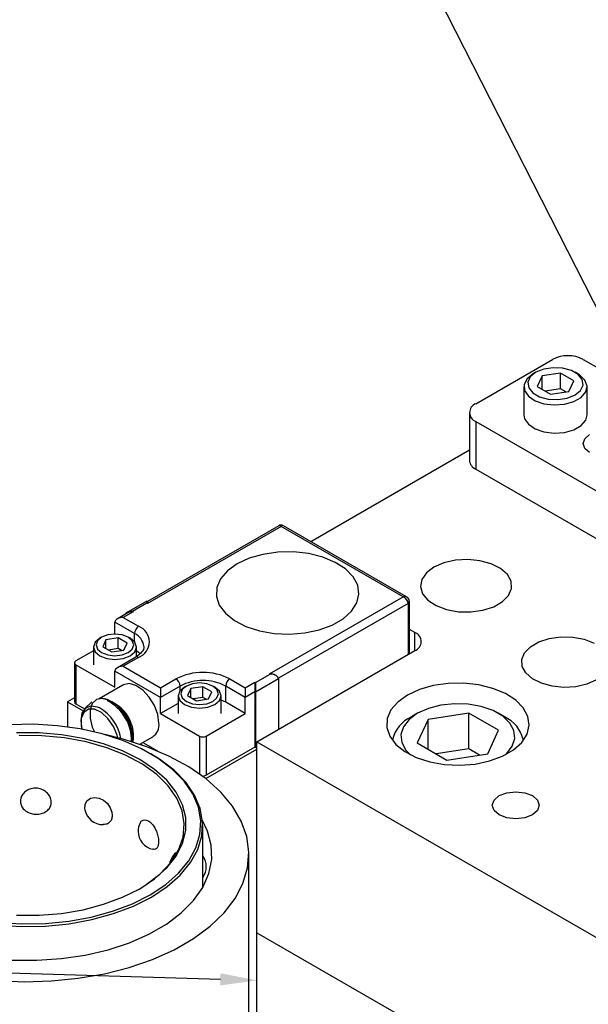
# Model space of a CAD drawing. Header units: inches. Extents: x 1880 to 2363, y -453 to -54.
# Tile 394 of 656: x 2066.85 to 2069.28, y -267.29 to -263.08. Entities that reach past the tile are written whole.
import ezdxf

# ---------------------------------------------------------------- set-up
doc = ezdxf.new("R2010")
doc.units = ezdxf.units.IN
doc.header["$LTSCALE"] = 0.5
doc.header["$MEASUREMENT"] = 0
for name, color, linetype in [('DIE-M-S', 8, 'Continuous'), ('DIE-M-S3', 8, 'Continuous'), ('DSS-M-S', 53, 'Continuous'), ('RAI-M-S', 8, 'Continuous'), ('SID-M-S', 105, 'Continuous'), ('SVD-M-S', 8, 'Continuous')]:
    doc.layers.add(name, color=color, linetype=linetype)

msp = doc.modelspace()

# ---------------------------------------------------------------- linework, layer by layer
at = {"layer": 'DIE-M-S', "linetype": 'Continuous', "lineweight": 25}
for p, q in [((2068.77268, -264.9252), (2068.0957, -265.31601)), ((2068.62109, -265.42499), (2068.589, -265.44942)), ((2068.66341, -265.40647), (2068.62109, -265.42499)), ((2068.71281, -265.39522), (2068.66341, -265.40647)), ((2068.76564, -265.39209), (2068.71281, -265.39522)), ((2068.81797, -265.3973), (2068.76564, -265.39209)), ((2068.86593, -265.41046), (2068.81797, -265.3973)), ((2068.90595, -265.43061), (2068.86593, -265.41046)), ((2068.589, -265.44942), (2068.56952, -265.47794)), ((2068.93508, -265.45624), (2068.90595, -265.43061)), ((2068.95114, -265.48546), (2068.93508, -265.45624)), ((2068.56952, -265.47794), (2068.56409, -265.50844)), ((2068.56409, -265.50844), (2068.57311, -265.53865)), ((2068.95296, -265.5161), (2068.95114, -265.48546)), ((2068.57311, -265.53865), (2068.59592, -265.56633)), ((2068.91435, -265.57261), (2068.94038, -265.54589)), ((2068.94038, -265.54589), (2068.95296, -265.5161)), ((2068.59592, -265.56633), (2068.63082, -265.58944)), ((2068.63082, -265.58944), (2068.67523, -265.60625)), ((2068.83051, -265.60931), (2068.8768, -265.59429)), ((2068.8768, -265.59429), (2068.91435, -265.57261)), ((2068.67523, -265.60625), (2068.72584, -265.61553)), ((2068.72584, -265.61553), (2068.77892, -265.61657)), ((2068.77892, -265.61657), (2068.83051, -265.60931)), ((2068.53977, -265.70461), (2068.51652, -265.69119)), ((2068.53977, -265.78217), (2068.53977, -265.70461)), ((2069.11446, -265.73046), (2069.16407, -265.72348)), ((2069.16407, -265.72348), (2069.2151, -265.72449)), ((2069.2151, -265.72449), (2069.26377, -265.73341)), ((2069.00881, -265.79145), (2069.03384, -265.76575)), ((2069.03384, -265.76575), (2069.06995, -265.74491)), ((2069.06995, -265.74491), (2069.11446, -265.73046)), ((2069.26377, -265.73341), (2069.30647, -265.74957)), ((2067.86449, -266.17201), (2068.53977, -265.78217)), ((2068.99672, -265.82009), (2069.00881, -265.79145)), ((2068.99847, -265.84955), (2068.99672, -265.82009)), ((2069.01392, -265.87764), (2068.99847, -265.84955)), ((2069.04192, -265.90229), (2069.01392, -265.87764)), ((2068.61862, -265.93149), (2068.55963, -265.94838)), ((2068.68251, -265.92231), (2068.61862, -265.93149)), ((2068.74833, -265.92128), (2068.68251, -265.92231)), ((2068.813, -265.92845), (2068.74833, -265.92128)), ((2068.87349, -265.94347), (2068.813, -265.92845)), ((2069.08041, -265.92166), (2069.04192, -265.90229)), ((2069.12652, -265.93432), (2069.08041, -265.92166)), ((2069.17684, -265.93933), (2069.12652, -265.93432)), ((2069.27514, -265.9255), (2069.22763, -265.93632)), ((2069.31582, -265.90769), (2069.27514, -265.9255)), ((2068.50831, -265.97219), (2068.46706, -266.00182)), ((2068.55963, -265.94838), (2068.50831, -265.97219)), ((2068.92696, -265.96564), (2068.87349, -265.94347)), ((2068.97093, -265.99394), (2068.92696, -265.96564)), ((2069.22763, -265.93632), (2069.17684, -265.93933)), ((2068.46706, -266.00182), (2068.4378, -266.03587)), ((2069.00334, -266.02703), (2068.97093, -265.99394)), ((2068.4378, -266.03587), (2068.42191, -266.07276)), ((2069.02267, -266.06336), (2069.00334, -266.02703)), ((2068.42191, -266.07276), (2068.42013, -266.11075)), ((2069.01912, -266.13891), (2069.02801, -266.10125)), ((2069.02801, -266.10125), (2069.02267, -266.06336)), ((2068.42013, -266.11075), (2068.43253, -266.14808)), ((2068.99642, -266.17459), (2069.01912, -266.13891)), ((2067.86449, -266.17201), (2075.01687, -270.30099)), ((2067.86449, -266.98855), (2067.86449, -266.17201)), ((2068.43253, -266.14808), (2068.45855, -266.183)), ((2068.45855, -266.183), (2068.49697, -266.21387)), ((2068.96095, -266.20662), (2068.99642, -266.17459)), ((2068.49697, -266.21387), (2068.54598, -266.23926)), ((2068.91439, -266.2335), (2068.96095, -266.20662)), ((2068.54598, -266.23926), (2068.6033, -266.25797)), ((2068.6033, -266.25797), (2068.66624, -266.26912)), ((2068.66624, -266.26912), (2068.73187, -266.27221)), ((2068.73187, -266.27221), (2068.79711, -266.26708)), ((2068.79711, -266.26708), (2068.85892, -266.25397)), ((2068.85892, -266.25397), (2068.91439, -266.2335)), ((2068.90005, -266.40244), (2068.93265, -266.38986)), ((2068.93265, -266.38986), (2068.97111, -266.38544)), ((2068.97111, -266.38544), (2069.00957, -266.38986)), ((2069.00957, -266.38986), (2069.04217, -266.40244)), ((2068.87061, -266.44346), (2068.87826, -266.42126)), ((2068.87826, -266.42126), (2068.90005, -266.40244)), ((2069.04217, -266.40244), (2069.06396, -266.42126)), ((2069.06396, -266.42126), (2069.07161, -266.44346)), ((2068.87826, -266.46566), (2068.87061, -266.44346)), ((2068.90005, -266.48449), (2068.87826, -266.46566)), ((2069.06396, -266.46566), (2069.04217, -266.48449)), ((2069.07161, -266.44346), (2069.06396, -266.46566)), ((2068.93265, -266.49706), (2068.90005, -266.48449)), ((2068.97111, -266.50148), (2068.93265, -266.49706)), ((2069.00957, -266.49706), (2068.97111, -266.50148)), ((2069.04217, -266.48449), (2069.00957, -266.49706)), ((2067.86449, -266.98855), (2072.63336, -269.74156))]:
    msp.add_line(p, q, dxfattribs=at)
msp.add_arc((2068.52506, -265.74339), 0.04148, 290.78342, 69.21658, dxfattribs=at)
at = {"layer": 'DIE-M-S3', "linetype": 'Continuous', "lineweight": 25}
for p, q in [((2067.08521, -265.98378), (2067.05485, -266.00131)), ((2067.05485, -266.00131), (2067.05485, -266.10831)), ((2067.05485, -266.00131), (2067.12151, -266.03979)), ((2067.36661, -266.18128), (2067.37605, -266.18673)), ((2067.64609, -266.32944), (2067.86449, -266.20337)), ((2067.86449, -266.98855), (2072.63336, -269.74156)), ((2067.86449, -267.39682), (2067.86449, -266.98855))]:
    msp.add_line(p, q, dxfattribs=at)
at = {"layer": 'DSS-M-S', "linetype": 'Continuous', "lineweight": 25}
for p, q in [((2066.91041, -266.09718), (2066.80945, -266.09917)), ((2067.0109, -266.10314), (2066.91041, -266.09718)), ((2067.10905, -266.11695), (2067.0109, -266.10314)), ((2066.93345, -266.13429), (2066.83684, -266.13429)), ((2066.94618, -266.14588), (2066.84849, -266.14485)), ((2067.02909, -266.14223), (2066.93345, -266.13429)), ((2067.04258, -266.15511), (2066.94618, -266.14588)), ((2067.12179, -266.15794), (2067.02909, -266.14223)), ((2067.20303, -266.13835), (2067.10905, -266.11695)), ((2067.29109, -266.16693), (2067.20303, -266.13835)), ((2067.29324, -266.16083), (2067.21423, -266.14149)), ((2067.13561, -266.17235), (2067.04258, -266.15511)), ((2067.20968, -266.18111), (2067.12179, -266.15794)), ((2067.22331, -266.19722), (2067.13561, -266.17235)), ((2067.29095, -266.21127), (2067.20968, -266.18111)), ((2067.37158, -266.20217), (2067.29109, -266.16693)), ((2067.39487, -266.19351), (2067.29324, -266.16083)), ((2067.3038, -266.2292), (2067.22331, -266.19722)), ((2067.36397, -266.24779), (2067.29095, -266.21127)), ((2067.37537, -266.2676), (2067.3038, -266.2292)), ((2067.44301, -266.2434), (2067.37158, -266.20217)), ((2067.48878, -266.23316), (2067.39487, -266.19351)), ((2067.44895, -266.24684), (2067.41137, -266.22374)), ((2067.42724, -266.28995), (2067.36397, -266.24779)), ((2067.43649, -266.31161), (2067.37537, -266.2676)), ((2067.50405, -266.28987), (2067.44301, -266.2434)), ((2067.51064, -266.29381), (2067.44895, -266.24684)), ((2067.57354, -266.27916), (2067.48878, -266.23316)), ((2067.47948, -266.33687), (2067.42724, -266.28995)), ((2067.48586, -266.36028), (2067.43649, -266.31161)), ((2067.55356, -266.3407), (2067.50405, -266.28987)), ((2067.56067, -266.34518), (2067.51064, -266.29381)), ((2067.64786, -266.33083), (2067.57354, -266.27916)), ((2067.51961, -266.3876), (2067.47948, -266.33687)), ((2067.59062, -266.39496), (2067.55356, -266.3407)), ((2067.59813, -266.40001), (2067.56067, -266.34518)), ((2067.71061, -266.38738), (2067.64786, -266.33083)), ((2067.52243, -266.41259), (2067.48586, -266.36028)), ((2067.54683, -266.44112), (2067.51961, -266.3876)), ((2067.61454, -266.45162), (2067.59062, -266.39496)), ((2067.76086, -266.44795), (2067.71061, -266.38738)), ((2067.12895, -266.45867), (2067.13014, -266.43988)), ((2067.13014, -266.43988), (2067.13849, -266.42408)), ((2067.13849, -266.42408), (2067.15288, -266.41352)), ((2067.15288, -266.41352), (2067.1711, -266.40962)), ((2067.1711, -266.40962), (2067.19064, -266.41262)), ((2067.19064, -266.41262), (2067.20932, -266.42182)), ((2067.20932, -266.42182), (2067.22551, -266.43608)), ((2067.22551, -266.43608), (2067.23784, -266.454)), ((2067.54541, -266.46742), (2067.52243, -266.41259)), ((2067.6223, -266.45727), (2067.59813, -266.40001)), ((2067.13016, -266.46269), (2067.12895, -266.45867)), ((2067.23784, -266.454), (2067.24505, -266.47378)), ((2067.24505, -266.47378), (2067.24648, -266.48683)), ((2067.55432, -266.52359), (2067.54541, -266.46742)), ((2067.56058, -266.49633), (2067.54683, -266.44112)), ((2067.62487, -266.50963), (2067.61454, -266.45162)), ((2067.63274, -266.5159), (2067.6223, -266.45727)), ((2067.79783, -266.51163), (2067.76086, -266.44795)), ((2067.24648, -266.48683), (2067.24648, -266.48683)), ((2067.54897, -266.57991), (2067.55432, -266.52359)), ((2067.56058, -266.5521), (2067.56058, -266.49633)), ((2067.62142, -266.56791), (2067.62487, -266.50963)), ((2067.62925, -266.57481), (2067.63274, -266.5159)), ((2067.65404, -266.55483), (2067.63226, -266.50927)), ((2067.82097, -266.57744), (2067.79783, -266.51163)), ((2067.54683, -266.60731), (2067.56058, -266.5521)), ((2067.63318, -266.79474), (2067.63318, -266.53064)), ((2067.6698, -266.61487), (2067.65404, -266.55483)), ((2067.51961, -266.66083), (2067.54683, -266.60731)), ((2067.52947, -266.63518), (2067.54897, -266.57991)), ((2067.60426, -266.62538), (2067.62142, -266.56791)), ((2067.61191, -266.63289), (2067.62925, -266.57481)), ((2067.82991, -266.6444), (2067.82097, -266.57744)), ((2067.49624, -266.68823), (2067.52947, -266.63518)), ((2067.5737, -266.68097), (2067.60426, -266.62538)), ((2067.58102, -266.68906), (2067.61191, -266.63289)), ((2067.67156, -266.67558), (2067.6698, -266.61487)), ((2067.82454, -266.71149), (2067.82991, -266.6444)), ((2067.44998, -266.73791), (2067.49624, -266.68823)), ((2067.47948, -266.71156), (2067.51961, -266.66083)), ((2067.53031, -266.73363), (2067.5737, -266.68097)), ((2067.53717, -266.74229), (2067.58102, -266.68906)), ((2067.65928, -266.73589), (2067.67156, -266.67558)), ((2067.83003, -267.73491), (2067.83003, -266.6528)), ((2067.42724, -266.75848), (2067.47948, -266.71156)), ((2067.47491, -266.7824), (2067.53031, -266.73363)), ((2067.80493, -266.77769), (2067.82454, -266.71149)), ((2067.36397, -266.80064), (2067.42724, -266.75848)), ((2067.39169, -266.78318), (2067.44998, -266.73791)), ((2067.48118, -266.79157), (2067.53717, -266.74229)), ((2067.63319, -266.79471), (2067.65928, -266.73589)), ((2067.77137, -266.84199), (2067.80493, -266.77769)), ((2067.29095, -266.83716), (2067.36397, -266.80064)), ((2067.36125, -266.8022), (2067.39169, -266.78318)), ((2067.40851, -266.82635), (2067.47491, -266.7824)), ((2067.41408, -266.83599), (2067.48118, -266.79157)), ((2067.59375, -266.85101), (2067.63319, -266.79471)), ((2067.20968, -266.86732), (2067.29095, -266.83716)), ((2067.33237, -266.86468), (2067.40851, -266.82635)), ((2067.33713, -266.87473), (2067.41408, -266.83599)), ((2067.54167, -266.90376), (2067.59375, -266.85101)), ((2067.72438, -266.90343), (2067.77137, -266.84199)), ((2067.02909, -266.9062), (2067.12179, -266.89049)), ((2067.12179, -266.89049), (2067.20968, -266.86732)), ((2067.15667, -266.92171), (2067.2479, -266.89666)), ((2067.2479, -266.89666), (2067.33237, -266.86468)), ((2067.25176, -266.90705), (2067.33713, -266.87473)), ((2067.47787, -266.95204), (2067.54167, -266.90376)), ((2067.66467, -266.96107), (2067.72438, -266.90343)), ((2066.75938, -266.94529), (2066.85987, -266.95125)), ((2066.83684, -266.91414), (2066.93345, -266.91414)), ((2066.93345, -266.91414), (2067.02909, -266.9062)), ((2066.96084, -266.94926), (2067.06039, -266.93935)), ((2067.06039, -266.93935), (2067.15667, -266.92171)), ((2067.06225, -266.9502), (2067.15956, -266.93237)), ((2067.15956, -266.93237), (2067.25176, -266.90705)), ((2066.75805, -266.9562), (2066.85961, -266.96222)), ((2066.85961, -266.96222), (2066.96164, -266.96021)), ((2066.85987, -266.95125), (2066.96084, -266.94926)), ((2066.96164, -266.96021), (2067.06225, -266.9502)), ((2067.40349, -266.99498), (2067.47787, -266.95204)), ((2067.59314, -267.01403), (2067.66467, -266.96107)), ((2067.31986, -267.03181), (2067.40349, -266.99498)), ((2067.51088, -267.06152), (2067.59314, -267.01403)), ((2067.13097, -267.08464), (2067.22848, -267.06187)), ((2067.22848, -267.06187), (2067.31986, -267.03181)), ((2067.41913, -267.10281), (2067.51088, -267.06152)), ((2066.81943, -267.10578), (2066.9246, -267.10679)), ((2066.9246, -267.10679), (2067.02907, -267.0997)), ((2067.02907, -267.0997), (2067.13097, -267.08464)), ((2067.31929, -267.13729), (2067.41913, -267.10281)), ((2067.21287, -267.16441), (2067.31929, -267.13729)), ((2066.7546, -267.19304), (2066.87059, -267.19821)), ((2066.87059, -267.19821), (2066.98681, -267.19511)), ((2066.98681, -267.19511), (2067.10148, -267.18378)), ((2067.10148, -267.18378), (2067.21287, -267.16441))]:
    msp.add_line(p, q, dxfattribs=at)
for centre, start, end in [((2067.20687, -266.44755), 191.1655, 270.32701), ((2067.43588, -266.5546), 154.04724, 180), ((2067.43588, -266.5546), 180, 258.41582), ((2067.56966, -266.70617), 131.35804, 170.88923), ((2067.56966, -266.70617), 323.77161, 36.22839)]:
    msp.add_arc(centre, 0.07874, start, end, dxfattribs=at)
for points, knots in [([(2066.9861, -266.4301), (2066.98535, -266.43641), (2066.98385, -266.44904), (2066.97208, -266.46501), (2066.95476, -266.47647), (2066.93351, -266.48224), (2066.91119, -266.48209), (2066.89012, -266.47637), (2066.87227, -266.46564), (2066.85939, -266.45064), (2066.85304, -266.43255), (2066.85434, -266.4132), (2066.86342, -266.39498), (2066.87925, -266.38046), (2066.89964, -266.37164), (2066.92192, -266.36951), (2066.94358, -266.37396), (2066.9626, -266.38426), (2066.97708, -266.39926), (2066.98494, -266.41541), (2066.98577, -266.42587), (2066.9861, -266.4301)], [0, 0, 0, 0, 0.0554579, 0.1109395, 0.1658403, 0.2192081, 0.2711117, 0.3223399, 0.3739729, 0.4268563, 0.4812619, 0.5368274, 0.5927419, 0.6480375, 0.7019377, 0.7542614, 0.8055938, 0.8569812, 0.9093952, 0.9633154, 1, 1, 1, 1]), ([(2067.24648, -266.48683), (2067.24585, -266.49298), (2067.24459, -266.5053), (2067.23443, -266.51837), (2067.22163, -266.52565), (2067.2113, -266.52556), (2067.20743, -266.52552)], [0, 0, 0, 0, 0.2789989, 0.5581172, 0.8343135, 1, 1, 1, 1]), ([(2067.36585, -266.52053), (2067.36666, -266.5184), (2067.36933, -266.51138), (2067.3788, -266.50598), (2067.39215, -266.50564), (2067.40649, -266.51297), (2067.4198, -266.5264), (2067.43107, -266.54448), (2067.43935, -266.56534), (2067.44374, -266.58463), (2067.4442, -266.59542), (2067.44439, -266.59979)], [0, 0, 0, 0, 0.0559124, 0.1840962, 0.3090452, 0.4303396, 0.5493361, 0.6684602, 0.789964, 0.9149593, 1, 1, 1, 1]), ([(2067.44439, -266.59979), (2067.44398, -266.60582), (2067.44316, -266.61789), (2067.43644, -266.62881), (2067.42852, -266.63344), (2067.42215, -266.63154), (2067.42022, -266.63096)], [0, 0, 0, 0, 0.2921159, 0.584357, 0.8735385, 1, 1, 1, 1])]:
    msp.add_open_spline(points, degree=3, knots=knots, dxfattribs=at)
at = {"layer": 'RAI-M-S', "linetype": 'Continuous', "lineweight": 25}
for p, q in [((2068.79992, -264.72575), (2069.12802, -264.53634)), ((2069.25954, -264.53634), (2069.50954, -264.68066)), ((2068.77268, -264.76371), (2068.77268, -264.96784)), ((2068.79992, -264.80167), (2071.21398, -266.19528)), ((2068.79992, -264.80167), (2068.79992, -265.00581)), ((2069.25913, -264.89638), (2069.26626, -264.87566)), ((2069.26626, -264.87566), (2069.28659, -264.85811)), ((2069.26626, -264.91709), (2069.25913, -264.89638)), ((2069.28659, -264.93464), (2069.26626, -264.91709)), ((2068.79992, -265.00581), (2071.21398, -266.39942))]:
    msp.add_line(p, q, dxfattribs=at)
for centre, radius, start, end in [((2069.19378, -264.66326), 0.14294, 62.60967, 117.39033), ((2068.81433, -264.76371), 0.04061, 110.78342, 249.21658), ((2068.81922, -264.9632), 0.04677, 185.6948, 245.62534)]:
    msp.add_arc(centre, radius, start, end, dxfattribs=at)
at = {"layer": 'SID-M-S'}
for p, q in [((2069.45348, -264.58532), (2067.23923, -260.23086)), ((2067.70855, -267.18823), (2063.51668, -267.06856))]:
    msp.add_line(p, q, dxfattribs=at)
msp.add_solid([(2067.70929, -267.16224), (2067.86449, -267.19268), (2067.70929, -267.16224), (2067.70781, -267.21422)], dxfattribs=at)
at = {"layer": 'SVD-M-S', "linetype": 'Continuous', "lineweight": 25}
for p, q in [((2069.09062, -264.57795), (2069.05688, -264.59159)), ((2069.13041, -264.5718), (2069.09062, -264.57795)), ((2069.17144, -264.57387), (2069.13041, -264.5718)), ((2069.20877, -264.58392), (2069.17144, -264.57387)), ((2069.2379, -264.60073), (2069.20877, -264.58392)), ((2069.01946, -264.61916), (2069.00678, -264.64375)), ((2069.04529, -264.59829), (2069.01946, -264.61916)), ((2069.03326, -264.61107), (2069.0226, -264.63403)), ((2069.05688, -264.59159), (2069.03326, -264.61107)), ((2069.05687, -264.5916), (2069.04527, -264.59829)), ((2069.08333, -264.60686), (2069.06232, -264.65213)), ((2069.16176, -264.59473), (2069.08333, -264.60686)), ((2069.08333, -264.66426), (2069.08333, -264.60686)), ((2069.21917, -264.62787), (2069.16176, -264.59473)), ((2069.16176, -264.66169), (2069.16176, -264.59473)), ((2069.19815, -264.67314), (2069.21917, -264.62787)), ((2069.23622, -264.59829), (2069.22462, -264.5916)), ((2069.24376, -264.60302), (2069.23622, -264.59829)), ((2069.2553, -264.62228), (2069.2379, -264.60073)), ((2069.26651, -264.62506), (2069.24376, -264.60302)), ((2069.25889, -264.64597), (2069.2553, -264.62228)), ((2069.27563, -264.65017), (2069.26651, -264.62506)), ((2069.00574, -264.65339), (2069.00574, -264.77391)), ((2069.00678, -264.64375), (2069.00862, -264.66939)), ((2069.00862, -264.66939), (2069.02477, -264.69329)), ((2069.0226, -264.63403), (2069.02619, -264.65772)), ((2069.02619, -264.65772), (2069.04359, -264.67927)), ((2069.06232, -264.65213), (2069.11973, -264.68527)), ((2069.16176, -264.66169), (2069.09639, -264.6718)), ((2069.1851, -264.67516), (2069.16176, -264.66169)), ((2069.22461, -264.68841), (2069.24823, -264.66894)), ((2069.24823, -264.66894), (2069.25889, -264.64597)), ((2069.27013, -264.67563), (2069.27563, -264.65017)), ((2069.27574, -264.77391), (2069.27574, -264.65339)), ((2069.02477, -264.69329), (2069.05349, -264.71286)), ((2069.04359, -264.67927), (2069.07272, -264.69609)), ((2069.05349, -264.71286), (2069.09167, -264.726)), ((2069.07272, -264.69609), (2069.11005, -264.70613)), ((2069.11005, -264.70613), (2069.15108, -264.70821)), ((2069.11973, -264.68527), (2069.19815, -264.67314)), ((2069.15108, -264.70821), (2069.19087, -264.70205)), ((2069.19087, -264.70205), (2069.22461, -264.68841)), ((2069.21919, -264.71682), (2069.25061, -264.69868)), ((2069.25061, -264.69868), (2069.27013, -264.67563)), ((2069.09167, -264.726), (2069.13517, -264.73126)), ((2069.13517, -264.73126), (2069.17926, -264.72809)), ((2069.17926, -264.72809), (2069.21919, -264.71682)), ((2069.00574, -264.77391), (2069.00862, -264.78991)), ((2069.00862, -264.78991), (2069.02477, -264.81381)), ((2069.25061, -264.8192), (2069.27013, -264.79615)), ((2069.27013, -264.79615), (2069.27574, -264.77391)), ((2069.02477, -264.81381), (2069.05349, -264.83338)), ((2069.05349, -264.83338), (2069.09167, -264.84652)), ((2069.17926, -264.84861), (2069.21919, -264.83734)), ((2069.21919, -264.83734), (2069.25061, -264.8192)), ((2069.09167, -264.84652), (2069.13517, -264.85178)), ((2069.13517, -264.85178), (2069.17926, -264.84861)), ((2067.95806, -265.24791), (2067.39742, -265.57156)), ((2067.9679, -265.25068), (2067.39742, -265.58001)), ((2068.48932, -265.55169), (2067.9679, -265.25068)), ((2068.50448, -265.55199), (2067.97774, -265.24791)), ((2067.83141, -265.38721), (2067.77999, -265.41107)), ((2067.83141, -265.38721), (2067.77999, -265.41107)), ((2067.89052, -265.37028), (2067.83141, -265.38721)), ((2067.89052, -265.37028), (2067.83141, -265.38721)), ((2067.95455, -265.36109), (2067.89052, -265.37028)), ((2067.95455, -265.36109), (2067.89052, -265.37028)), ((2068.0205, -265.36006), (2067.95455, -265.36109)), ((2068.0205, -265.36006), (2067.95455, -265.36109)), ((2068.0853, -265.36724), (2068.0205, -265.36006)), ((2068.0853, -265.36724), (2068.0205, -265.36006)), ((2068.14591, -265.38229), (2068.0853, -265.36724)), ((2068.14591, -265.38229), (2068.0853, -265.36724)), ((2068.19949, -265.40451), (2068.14591, -265.38229)), ((2068.19949, -265.40451), (2068.14591, -265.38229)), ((2067.77999, -265.41107), (2067.73865, -265.44075)), ((2067.77999, -265.41107), (2067.73865, -265.44075)), ((2068.24355, -265.43286), (2068.19949, -265.40451)), ((2068.24355, -265.43286), (2068.19949, -265.40451)), ((2067.73865, -265.44075), (2067.70934, -265.47488)), ((2067.73865, -265.44075), (2067.70934, -265.47488)), ((2068.27603, -265.46601), (2068.24355, -265.43286)), ((2068.27603, -265.46601), (2068.24355, -265.43286)), ((2068.29539, -265.50243), (2068.27603, -265.46601)), ((2068.29539, -265.50243), (2068.27603, -265.46601)), ((2067.69342, -265.51184), (2067.69163, -265.54991)), ((2067.69342, -265.51184), (2067.69163, -265.54991)), ((2067.70934, -265.47488), (2067.69342, -265.51184)), ((2067.70934, -265.47488), (2067.69342, -265.51184)), ((2068.30075, -265.54039), (2068.29539, -265.50243)), ((2068.30075, -265.54039), (2068.29539, -265.50243)), ((2067.69163, -265.54991), (2067.70406, -265.58732)), ((2067.69163, -265.54991), (2067.70406, -265.58732)), ((2067.91863, -265.88115), (2068.48932, -265.55169)), ((2068.29184, -265.57813), (2068.30075, -265.54039)), ((2068.29184, -265.57813), (2068.30075, -265.54039)), ((2067.39464, -265.56995), (2067.30756, -265.62022)), ((2067.39464, -265.5784), (2067.33256, -265.61424)), ((2067.39742, -265.57156), (2067.39464, -265.56995)), ((2067.39464, -265.56995), (2067.39464, -265.5784)), ((2067.39742, -265.58001), (2067.39464, -265.5784)), ((2067.39742, -265.57156), (2067.39742, -265.58001)), ((2067.70406, -265.58732), (2067.73013, -265.62231)), ((2067.70406, -265.58732), (2067.73013, -265.62231)), ((2068.51076, -265.58014), (2067.95638, -265.90017)), ((2068.26909, -265.61388), (2068.29184, -265.57813)), ((2068.26909, -265.61388), (2068.29184, -265.57813)), ((2068.51076, -265.58014), (2068.51076, -265.79892)), ((2068.51652, -265.79559), (2068.51652, -265.5721)), ((2067.31034, -265.62183), (2067.26837, -265.64606)), ((2067.33534, -265.61585), (2067.29337, -265.64008)), ((2067.29337, -265.64008), (2067.35921, -265.67809)), ((2067.33256, -265.61424), (2067.33534, -265.61585)), ((2067.73013, -265.62231), (2067.76863, -265.65324)), ((2067.73013, -265.62231), (2067.76863, -265.65324)), ((2068.23355, -265.64597), (2068.26909, -265.61388)), ((2068.23355, -265.64597), (2068.26909, -265.61388)), ((2067.34153, -265.70871), (2067.25801, -265.66049)), ((2067.25801, -265.71124), (2067.25801, -265.66049)), ((2067.76863, -265.65324), (2067.81774, -265.67868)), ((2067.76863, -265.65324), (2067.81774, -265.67868)), ((2067.81774, -265.67868), (2067.87517, -265.69742)), ((2067.81774, -265.67868), (2067.87517, -265.69742)), ((2068.13131, -265.69342), (2068.1869, -265.67291)), ((2068.13131, -265.69342), (2068.1869, -265.67291)), ((2068.1869, -265.67291), (2068.23355, -265.64597)), ((2068.1869, -265.67291), (2068.23355, -265.64597)), ((2067.20123, -265.72482), (2067.18382, -265.73986)), ((2067.20122, -265.72483), (2067.1933, -265.7294)), ((2067.22728, -265.71477), (2067.20123, -265.72482)), ((2067.25801, -265.71124), (2067.22728, -265.71477)), ((2067.28874, -265.71477), (2067.25801, -265.71124)), ((2067.31479, -265.72482), (2067.28874, -265.71477)), ((2067.3322, -265.73986), (2067.31479, -265.72482)), ((2067.32272, -265.7294), (2067.3148, -265.72483)), ((2067.34153, -265.74517), (2067.34153, -265.70871)), ((2067.87517, -265.69742), (2067.93824, -265.7086)), ((2067.87517, -265.69742), (2067.93824, -265.7086)), ((2067.93824, -265.7086), (2068.004, -265.71169)), ((2067.93824, -265.7086), (2068.004, -265.71169)), ((2068.004, -265.71169), (2068.06938, -265.70655)), ((2068.004, -265.71169), (2068.06938, -265.70655)), ((2068.06938, -265.70655), (2068.13131, -265.69342)), ((2068.06938, -265.70655), (2068.13131, -265.69342)), ((2067.17348, -265.74653), (2067.16651, -265.76674)), ((2067.16651, -265.76674), (2067.16651, -265.8424)), ((2067.16651, -265.76674), (2067.17348, -265.78696)), ((2067.19331, -265.72939), (2067.17348, -265.74653)), ((2067.18382, -265.73986), (2067.17771, -265.7576)), ((2067.17771, -265.7576), (2067.18382, -265.77534)), ((2067.21974, -265.7355), (2067.20573, -265.76569)), ((2067.20573, -265.76569), (2067.244, -265.78778)), ((2067.27202, -265.72742), (2067.21974, -265.7355)), ((2067.21974, -265.77377), (2067.21974, -265.7355)), ((2067.31029, -265.74951), (2067.27202, -265.72742)), ((2067.27202, -265.77314), (2067.27202, -265.72742)), ((2067.29628, -265.77969), (2067.31029, -265.74951)), ((2067.34255, -265.74653), (2067.32272, -265.7294)), ((2067.33831, -265.7576), (2067.3322, -265.73986)), ((2067.3322, -265.77534), (2067.33831, -265.7576)), ((2067.34951, -265.76674), (2067.34255, -265.74653)), ((2067.34255, -265.78696), (2067.34951, -265.76674)), ((2067.34951, -265.80763), (2067.34951, -265.76674)), ((2067.16651, -265.78272), (2067.09098, -265.82633)), ((2067.17348, -265.78696), (2067.19331, -265.80409)), ((2067.18382, -265.77534), (2067.20123, -265.79038)), ((2067.19331, -265.80409), (2067.223, -265.81555)), ((2067.20123, -265.79038), (2067.22728, -265.80043)), ((2067.22728, -265.80043), (2067.25801, -265.80396)), ((2067.27202, -265.77314), (2067.22993, -265.77965)), ((2067.244, -265.78778), (2067.29628, -265.77969)), ((2067.25801, -265.80396), (2067.28874, -265.80043)), ((2067.2861, -265.78127), (2067.27202, -265.77314)), ((2067.28874, -265.80043), (2067.31479, -265.79038)), ((2067.29303, -265.81555), (2067.32271, -265.80409)), ((2067.31479, -265.79038), (2067.3322, -265.77534)), ((2067.32271, -265.80409), (2067.34255, -265.78696)), ((2067.35866, -265.79017), (2067.34951, -265.78313)), ((2067.36511, -265.79632), (2067.35866, -265.79017)), ((2067.08521, -265.83436), (2067.08521, -266.00175)), ((2067.09098, -265.8424), (2067.09098, -266.00979)), ((2067.09098, -265.8424), (2067.25801, -265.93882)), ((2067.223, -265.81555), (2067.25801, -265.81957)), ((2067.25801, -265.81957), (2067.29303, -265.81555)), ((2067.34671, -265.80976), (2067.26837, -265.85498)), ((2067.35921, -265.811), (2067.29337, -265.849)), ((2067.29337, -265.849), (2067.45288, -265.94109)), ((2067.25801, -265.93882), (2067.25801, -265.86942)), ((2067.45288, -265.98191), (2067.25801, -265.86942)), ((2067.85933, -265.91859), (2067.92141, -265.88275)), ((2067.92141, -265.88275), (2067.91863, -265.88115)), ((2067.94641, -265.88873), (2067.94362, -265.88712)), ((2067.29148, -265.92917), (2067.19014, -265.98767)), ((2067.29417, -265.92774), (2067.29148, -265.92917)), ((2067.3191, -265.92332), (2067.29417, -265.92774)), ((2067.34798, -265.93155), (2067.3191, -265.92332)), ((2067.37766, -265.95152), (2067.34798, -265.93155)), ((2067.45288, -265.94109), (2067.51872, -265.90308)), ((2067.5364, -265.9337), (2067.45288, -265.98191)), ((2067.5364, -265.95409), (2067.5364, -265.9337)), ((2067.56314, -265.93374), (2067.54573, -265.94878)), ((2067.56313, -265.93375), (2067.55521, -265.93832)), ((2067.58919, -265.92369), (2067.56314, -265.93374)), ((2067.61992, -265.92017), (2067.58919, -265.92369)), ((2067.65065, -265.92369), (2067.61992, -265.92017)), ((2067.6767, -265.93374), (2067.65065, -265.92369)), ((2067.6941, -265.94878), (2067.6767, -265.93374)), ((2067.68463, -265.93832), (2067.67671, -265.93375)), ((2067.81479, -265.98191), (2067.73127, -265.9337)), ((2067.73127, -266.00311), (2067.73127, -265.9337)), ((2067.74895, -265.90308), (2067.81479, -265.94109)), ((2067.81479, -265.94109), (2067.85655, -265.91698)), ((2067.85655, -265.91698), (2067.85933, -265.91859)), ((2067.85655, -265.91698), (2067.85655, -265.95781)), ((2067.95677, -265.90317), (2067.85933, -265.95941)), ((2067.85933, -265.91859), (2067.85933, -265.95941)), ((2067.95677, -265.90317), (2067.95677, -266.11873)), ((2067.40493, -265.98108), (2067.37766, -265.95152)), ((2067.45288, -265.94109), (2067.45288, -265.98191)), ((2067.53538, -265.95545), (2067.52842, -265.97567)), ((2067.52842, -265.97567), (2067.52842, -266.05132)), ((2067.52842, -265.97567), (2067.53538, -265.99588)), ((2067.55522, -265.93832), (2067.53538, -265.95545)), ((2067.54573, -265.94878), (2067.53962, -265.96652)), ((2067.53962, -265.96652), (2067.54573, -265.98426)), ((2067.58164, -265.94443), (2067.56763, -265.97461)), ((2067.56763, -265.97461), (2067.60591, -265.9967)), ((2067.63393, -265.93634), (2067.58164, -265.94443)), ((2067.58164, -265.9827), (2067.58164, -265.94443)), ((2067.6722, -265.95843), (2067.63393, -265.93634)), ((2067.63393, -265.98207), (2067.63393, -265.93634)), ((2067.65819, -265.98862), (2067.6722, -265.95843)), ((2067.70445, -265.95545), (2067.68463, -265.93832)), ((2067.70022, -265.96652), (2067.6941, -265.94878)), ((2067.6941, -265.98426), (2067.70022, -265.96652)), ((2067.71142, -265.97567), (2067.70445, -265.95545)), ((2067.70445, -265.99588), (2067.71142, -265.97567)), ((2067.71142, -266.05132), (2067.71142, -265.97567)), ((2067.81479, -265.94109), (2067.81479, -265.98191)), ((2067.85655, -265.95781), (2067.81479, -265.98191)), ((2067.85655, -265.95781), (2067.85655, -266.1946)), ((2067.85933, -265.95941), (2067.85655, -265.95781)), ((2067.85933, -265.95941), (2067.85933, -266.19621)), ((2067.09098, -266.00979), (2067.12819, -266.03127)), ((2067.15866, -266.0012), (2067.12849, -266.03096)), ((2067.15489, -266.01897), (2067.13182, -266.028)), ((2067.16123, -266.00806), (2067.15139, -266.03547)), ((2067.18319, -266.02341), (2067.15489, -266.01897)), ((2067.17984, -265.99119), (2067.16123, -266.00806)), ((2067.2052, -265.9867), (2067.17984, -265.99119)), ((2067.22643, -265.99157), (2067.2052, -265.9867)), ((2067.22643, -265.99157), (2067.22503, -265.99104)), ((2067.42685, -266.01703), (2067.40493, -265.98108)), ((2067.44102, -266.05546), (2067.42685, -266.01703)), ((2067.45288, -266.05132), (2067.45288, -265.98191)), ((2067.52842, -266.00772), (2067.45288, -266.05132)), ((2067.53538, -265.99588), (2067.55522, -266.01302)), ((2067.54573, -265.98426), (2067.56314, -265.9993)), ((2067.55522, -266.01302), (2067.5849, -266.02447)), ((2067.56314, -265.9993), (2067.58919, -266.00935)), ((2067.58919, -266.00935), (2067.61992, -266.01288)), ((2067.63393, -265.98207), (2067.59183, -265.98858)), ((2067.60591, -265.9967), (2067.65819, -265.98862)), ((2067.61992, -266.01288), (2067.65065, -266.00935)), ((2067.648, -265.99019), (2067.63393, -265.98207)), ((2067.65065, -266.00935), (2067.6767, -265.9993)), ((2067.65493, -266.02447), (2067.68462, -266.01302)), ((2067.6767, -265.9993), (2067.6941, -265.98426)), ((2067.68462, -266.01302), (2067.70445, -265.99588)), ((2067.73127, -266.00311), (2067.71142, -265.99361)), ((2067.81479, -266.05132), (2067.73127, -266.00311)), ((2067.81479, -266.05132), (2067.81479, -265.98191)), ((2068.65111, -266.01522), (2068.59752, -266.02914)), ((2068.7089, -266.00911), (2068.65111, -266.01522)), ((2068.76756, -266.01115), (2068.7089, -266.00911)), ((2068.82366, -266.02125), (2068.76756, -266.01115)), ((2067.11676, -266.04943), (2067.11153, -266.08066)), ((2067.12479, -266.04629), (2067.11419, -266.07175)), ((2067.13182, -266.028), (2067.11676, -266.04943)), ((2067.14455, -266.03266), (2067.12479, -266.04629)), ((2067.1708, -266.03272), (2067.14455, -266.03266)), ((2067.15139, -266.03547), (2067.15139, -266.07046)), ((2067.2, -266.04646), (2067.1708, -266.03272)), ((2067.19238, -266.02742), (2067.18319, -266.02341)), ((2067.22821, -266.07201), (2067.2, -266.04646)), ((2067.44592, -266.09221), (2067.44102, -266.05546)), ((2067.45288, -266.05132), (2067.61992, -266.14775)), ((2067.5849, -266.02447), (2067.61992, -266.02849)), ((2067.61992, -266.02849), (2067.65493, -266.02447)), ((2067.64776, -266.14775), (2067.81479, -266.05132)), ((2068.55126, -266.05006), (2068.51503, -266.07677)), ((2068.55124, -266.05008), (2068.52472, -266.06539)), ((2068.59752, -266.02914), (2068.55126, -266.05006)), ((2068.77024, -266.04912), (2068.59625, -266.07603)), ((2068.89762, -266.12265), (2068.77024, -266.04912)), ((2068.77024, -266.20222), (2068.77024, -266.04912)), ((2068.87395, -266.0388), (2068.82366, -266.02125)), ((2068.9155, -266.06278), (2068.87395, -266.0388)), ((2068.92253, -266.06539), (2068.89601, -266.05008)), ((2067.11153, -266.08066), (2067.11676, -266.11793)), ((2067.11419, -266.07175), (2067.11419, -266.10562)), ((2067.15139, -266.07046), (2067.16123, -266.10923)), ((2067.25161, -266.10593), (2067.22821, -266.07201)), ((2068.51503, -266.07677), (2068.49091, -266.1077)), ((2068.59625, -266.07603), (2068.54963, -266.17648)), ((2068.59625, -266.20339), (2068.59625, -266.07603)), ((2068.9459, -266.09181), (2068.9155, -266.06278)), ((2068.96338, -266.1242), (2068.9459, -266.09181)), ((2067.11419, -266.10562), (2067.1171, -266.1201)), ((2067.11676, -266.11793), (2067.11737, -266.12015)), ((2067.16123, -266.10923), (2067.1701, -266.12987)), ((2067.26705, -266.14364), (2067.25161, -266.10593)), ((2067.26971, -266.15456), (2067.26705, -266.14364)), ((2068.49091, -266.1077), (2068.48032, -266.14107)), ((2068.48032, -266.14107), (2068.48386, -266.17493)), ((2068.851, -266.22309), (2068.89762, -266.12265)), ((2068.96693, -266.15806), (2068.96338, -266.1242)), ((2067.36423, -266.18265), (2067.41942, -266.15079)), ((2067.37733, -266.17509), (2067.44009, -266.21133)), ((2067.61992, -266.14775), (2067.61992, -266.30986)), ((2067.64776, -266.14775), (2067.64776, -266.31514)), ((2068.48386, -266.17493), (2068.50135, -266.20731)), ((2068.54963, -266.17648), (2068.677, -266.25001)), ((2068.95634, -266.19143), (2068.96693, -266.15806)), ((2067.85655, -266.1946), (2067.64776, -266.31514)), ((2067.85655, -266.1946), (2067.85933, -266.19621)), ((2067.86449, -266.19323), (2067.85933, -266.19621)), ((2068.50135, -266.20731), (2068.52078, -266.22759)), ((2068.77024, -266.20222), (2068.63142, -266.22369)), ((2068.677, -266.25001), (2068.851, -266.22309)), ((2068.81583, -266.22853), (2068.77024, -266.20222)), ((2068.92646, -266.22759), (2068.93222, -266.22236)), ((2068.93222, -266.22236), (2068.95634, -266.19143))]:
    msp.add_line(p, q, dxfattribs=at)
for centre, radius, start, end in [((2067.9679, -265.26496), 0.01969, 59.31121, 120.5175), ((2068.50667, -265.57112), 0.0099, 294.37492, 354.30222), ((2067.37991, -265.71045), 0.03842, 122.60548, 177.39452), ((2067.33398, -265.74454), 0.07108, 290.78342, 69.21658), ((2067.31253, -265.7723), 0.06989, 7.25069, 65.48838), ((2067.35188, -265.82122), 0.01257, 54.38242, 114.30712), ((2067.09403, -265.83436), 0.00859, 110.78342, 249.21658), ((2067.63384, -266.12525), 0.25022, 62.60967, 117.39033), ((2067.49802, -265.93545), 0.03842, 2.60548, 57.39452), ((2067.63384, -266.12175), 0.21179, 62.60967, 117.39033), ((2067.76965, -265.93545), 0.03842, 122.60548, 177.39452), ((2067.09506, -266.00077), 0.0099, 185.6948, 245.62534), ((2067.17325, -266.14882), 0.16411, 351.4268, 81.26019), ((2067.14689, -266.16068), 0.18677, 356.34378, 65.26957), ((2067.13535, -266.16718), 0.19343, 358.81261, 62.09083), ((2067.14938, -266.15915), 0.18445, 355.81817, 65.30907), ((2067.09985, -266.18828), 0.18557, 9.38035, 60.08989), ((2067.38485, -266.09987), 0.06155, 304.16563, 7.14655), ((2068.58413, -266.19656), 0.144, 114.35368, 167.52336), ((2068.86313, -266.19655), 0.14398, 12.47585, 65.63526), ((2067.63384, -266.12088), 0.03026, 242.60967, 297.39033), ((2067.63413, -266.28924), 0.02926, 265.08939, 297.74493)]:
    msp.add_arc(centre, radius, start, end, dxfattribs=at)
for centre, major_axis, ratio, start_param, end_param in [((2067.9679, -265.27109), (-0.00914, 0.02352), 0.4461998, 5.5664588, 6.3517757), ((2067.9679, -265.27109), (0.00914, 0.02352), 0.4461998, 6.2145949, 6.9999118), ((2068.48932, -265.5721), (0.01736, 0.01849), 0.6805512, 0.1645599, 0.943526), ((2068.48932, -265.5721), (-0.01736, 0.01849), 0.6805512, 3.768863, 5.3396593), ((2067.29337, -265.66049), (0.03536, 0), 0.5773815, 1.5707963, 3.1415927), ((2067.33256, -265.63465), (0.03536, 0), 0.5773815, 1.5707963, 2.8325087), ((2067.33534, -265.63626), (0.03536, 0), 0.5773815, 1.5707963, 2.3561132), ((2067.29337, -265.86942), (0.03536, 0), 0.5773815, 1.5707963, 3.1415927), ((2067.91863, -265.90156), (0.03536, 0), 0.5773815, 0.7854794, 1.5707963), ((2067.92141, -265.90317), (0.03536, 0), 0.5773815, 0, 1.5707963)]:
    msp.add_ellipse(centre, major_axis=major_axis, ratio=ratio, start_param=start_param, end_param=end_param, dxfattribs=at)
for points, knots in [([(2068.51652, -265.5721), (2068.51629, -265.56964), (2068.51582, -265.56468), (2068.51208, -265.55824), (2068.508, -265.55392), (2068.505, -265.55249), (2068.50414, -265.55208)], [0, 0, 0, 0, 0.2962642, 0.5978955, 0.8854358, 1, 1, 1, 1]), ([(2067.38117, -265.76413), (2067.38106, -265.76836), (2067.38085, -265.7772), (2067.37027, -265.79362), (2067.35461, -265.80434), (2067.34671, -265.80976)], [0, 0, 0, 0, 0.3120155, 0.6527086, 1, 1, 1, 1]), ([(2067.33403, -266.15921), (2067.33378, -266.15308), (2067.33303, -266.13533), (2067.32486, -266.10344), (2067.30753, -266.06616), (2067.28359, -266.03299), (2067.25784, -266.00782), (2067.24042, -265.99918), (2067.233, -265.9955)], [0, 0, 0, 0, 0.09984013, 0.28946, 0.47902761, 0.66858895, 0.85879702, 1, 1, 1, 1])]:
    msp.add_open_spline(points, degree=3, knots=knots, dxfattribs=at)

doc.saveas('drawing.dxf')
